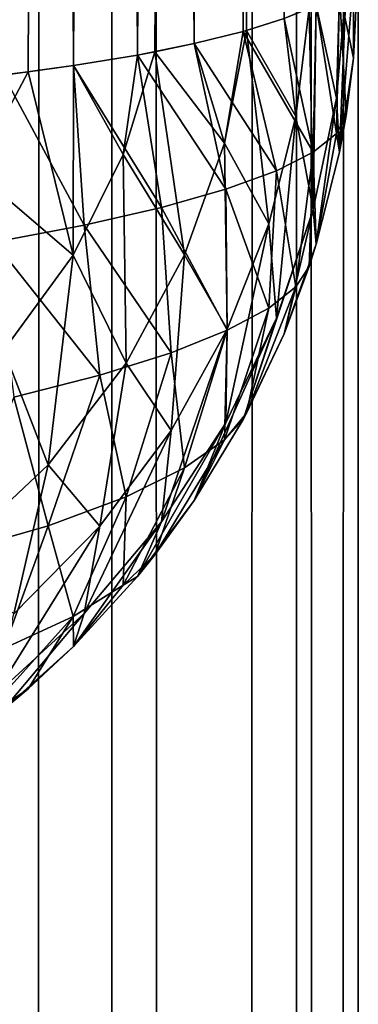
# Model space of a CAD drawing. Extents: x -265 to 265, y 0 to 1307.
# Tile 385 of 436: x 264.297 to 265, y 984.838 to 986.882. Entities that reach past the tile are written whole.
import ezdxf

# ---------------------------------------------------------------- set-up
doc = ezdxf.new("R2010")
doc.units = 0
doc.header["$LTSCALE"] = 65.185185
for name, color, linetype in [('134', 7, 'CONTINUOUS'), ('136', 7, 'CONTINUOUS'), ('137', 7, 'CONTINUOUS'), ('138', 7, 'CONTINUOUS'), ('142', 7, 'CONTINUOUS'), ('39', 7, 'CONTINUOUS'), ('40', 7, 'CONTINUOUS')]:
    doc.layers.add(name, color=color, linetype=linetype)

msp = doc.modelspace()

# ---------------------------------------------------------------- linework, layer by layer
at = {"layer": '134', "color": 7, "linetype": 'CONTINUOUS'}
for points in [[(264.2635, 986.7674, 24.5503), (264.4093, 986.7871, 24.4191), (264.2635, 1013.2325, 24.5503), (264.2635, 986.7674, 24.5503)], [(264.2635, 1013.2325, 24.5503), (264.4093, 986.7871, 24.4191), (264.3149, 1013.2261, 24.507), (264.2635, 1013.2325, 24.5503)], [(264.3149, 1013.2261, 24.507), (264.4093, 986.7871, 24.4191), (264.4093, 1013.2129, 24.4191), (264.3149, 1013.2261, 24.507)], [(264.4093, 986.7871, 24.4191), (264.5417, 986.8089, 24.274), (264.4093, 1013.2129, 24.4191), (264.4093, 986.7871, 24.4191)], [(264.4093, 1013.2129, 24.4191), (264.5417, 986.8089, 24.274), (264.5417, 1013.1911, 24.274), (264.4093, 1013.2129, 24.4191)], [(264.5417, 986.8089, 24.274), (264.6594, 986.8325, 24.1164), (264.5417, 1013.1911, 24.274), (264.5417, 986.8089, 24.274)], [(264.5417, 1013.1911, 24.274), (264.6594, 986.8325, 24.1164), (264.578, 1013.1843, 24.2288), (264.5417, 1013.1911, 24.274)], [(264.578, 1013.1843, 24.2288), (264.6594, 986.8325, 24.1164), (264.6594, 1013.1675, 24.1164), (264.578, 1013.1843, 24.2288)], [(264.6594, 986.8325, 24.1164), (264.7611, 986.8578, 23.9478), (264.6594, 1013.1675, 24.1164), (264.6594, 986.8325, 24.1164)], [(264.6594, 1013.1675, 24.1164), (264.7611, 986.8578, 23.9478), (264.7611, 1013.1422, 23.9478), (264.6594, 1013.1675, 24.1164)], [(264.7611, 986.8578, 23.9478), (264.8459, 986.8845, 23.7699), (264.7611, 1013.1422, 23.9478), (264.7611, 986.8578, 23.9478)]]:
    msp.add_3dface(points, dxfattribs=at)
at = {"layer": '136', "color": 7, "linetype": 'CONTINUOUS'}
for points in [[(264.4093, 1013.2129, 15.5809), (264.2635, 986.7675, 15.4497), (264.2635, 1013.2326, 15.4497), (264.4093, 1013.2129, 15.5809)], [(264.3149, 986.7739, 15.493), (264.2635, 986.7675, 15.4497), (264.4093, 1013.2129, 15.5809), (264.3149, 986.7739, 15.493)], [(264.4093, 986.7871, 15.5809), (264.3149, 986.7739, 15.493), (264.4093, 1013.2129, 15.5809), (264.4093, 986.7871, 15.5809)], [(264.5417, 1013.1911, 15.726), (264.4093, 986.7871, 15.5809), (264.4093, 1013.2129, 15.5809), (264.5417, 1013.1911, 15.726)], [(264.5417, 986.8089, 15.726), (264.4093, 986.7871, 15.5809), (264.5417, 1013.1911, 15.726), (264.5417, 986.8089, 15.726)], [(264.6594, 1013.1675, 15.8836), (264.5417, 986.8089, 15.726), (264.5417, 1013.1911, 15.726), (264.6594, 1013.1675, 15.8836)], [(264.578, 986.8157, 15.7712), (264.5417, 986.8089, 15.726), (264.6594, 1013.1675, 15.8836), (264.578, 986.8157, 15.7712)], [(264.6594, 986.8325, 15.8836), (264.578, 986.8157, 15.7712), (264.6594, 1013.1675, 15.8836), (264.6594, 986.8325, 15.8836)], [(264.7611, 1013.1422, 16.0522), (264.6594, 986.8325, 15.8836), (264.6594, 1013.1675, 15.8836), (264.7611, 1013.1422, 16.0522)], [(264.7611, 986.8578, 16.0522), (264.6594, 986.8325, 15.8836), (264.7611, 1013.1422, 16.0522), (264.7611, 986.8578, 16.0522)], [(264.8459, 1013.1155, 16.2301), (264.7611, 986.8578, 16.0522), (264.7611, 1013.1422, 16.0522), (264.8459, 1013.1155, 16.2301)], [(264.768, 986.8598, 16.0651), (264.7611, 986.8578, 16.0522), (264.8459, 1013.1155, 16.2301), (264.768, 986.8598, 16.0651)], [(264.8459, 986.8845, 16.2301), (264.768, 986.8598, 16.0651), (264.8459, 1013.1155, 16.2301), (264.8459, 986.8845, 16.2301)]]:
    msp.add_3dface(points, dxfattribs=at)
at = {"layer": '137', "color": 7, "linetype": 'CONTINUOUS'}
for points in [[(265, 987, 17), (265, 987, 23), (264.9902, 986.8027, 23.0296), (265, 987, 17)], [(264.9902, 986.8027, 16.9704), (265, 987, 17), (264.9902, 986.8027, 23.0296), (264.9902, 986.8027, 16.9704)], [(264.9611, 986.6073, 16.9411), (264.9902, 986.8027, 16.9704), (264.9611, 986.6073, 23.0589), (264.9611, 986.6073, 16.9411)], [(264.9611, 986.6073, 23.0589), (264.9902, 986.8027, 16.9704), (264.9747, 986.6831, 23.0475), (264.9611, 986.6073, 23.0589)], [(264.9747, 986.6831, 23.0475), (264.9902, 986.8027, 16.9704), (264.9902, 986.8027, 23.0296), (264.9747, 986.6831, 23.0475)], [(264.9128, 986.4158, 16.9124), (264.9611, 986.6073, 16.9411), (264.9128, 986.4158, 23.0876), (264.9128, 986.4158, 16.9124)], [(264.9128, 986.4158, 23.0876), (264.9611, 986.6073, 16.9411), (264.9611, 986.6073, 23.0589), (264.9128, 986.4158, 23.0876)], [(264.8459, 986.2301, 16.8845), (264.9128, 986.4158, 16.9124), (264.8459, 986.2301, 23.1155), (264.8459, 986.2301, 16.8845)], [(264.8459, 986.2301, 23.1155), (264.9128, 986.4158, 16.9124), (264.8982, 986.37, 23.0945), (264.8459, 986.2301, 23.1155)], [(264.8982, 986.37, 23.0945), (264.9128, 986.4158, 16.9124), (264.9128, 986.4158, 23.0876), (264.8982, 986.37, 23.0945)], [(264.7611, 986.0522, 16.8578), (264.8459, 986.2301, 16.8845), (264.7611, 986.0522, 23.1422), (264.7611, 986.0522, 16.8578)], [(264.7611, 986.0522, 23.1422), (264.8459, 986.2301, 16.8845), (264.768, 986.0651, 23.1402), (264.7611, 986.0522, 23.1422)], [(264.768, 986.0651, 23.1402), (264.8459, 986.2301, 16.8845), (264.8459, 986.2301, 23.1155), (264.768, 986.0651, 23.1402)], [(264.6594, 985.8836, 16.8325), (264.7611, 986.0522, 16.8578), (264.6594, 985.8836, 23.1675), (264.6594, 985.8836, 16.8325)], [(264.6594, 985.8836, 23.1675), (264.7611, 986.0522, 16.8578), (264.7611, 986.0522, 23.1422), (264.6594, 985.8836, 23.1675)], [(264.5417, 985.726, 16.8089), (264.6594, 985.8836, 16.8325), (264.5417, 985.726, 23.1911), (264.5417, 985.726, 16.8089)], [(264.5417, 985.726, 23.1911), (264.6594, 985.8836, 16.8325), (264.578, 985.7712, 23.1843), (264.5417, 985.726, 23.1911)], [(264.578, 985.7712, 23.1843), (264.6594, 985.8836, 16.8325), (264.6594, 985.8836, 23.1675), (264.578, 985.7712, 23.1843)], [(264.4093, 985.5809, 16.7871), (264.5417, 985.726, 16.8089), (264.4093, 985.5809, 23.2129), (264.4093, 985.5809, 16.7871)], [(264.4093, 985.5809, 23.2129), (264.5417, 985.726, 16.8089), (264.5417, 985.726, 23.1911), (264.4093, 985.5809, 23.2129)], [(264.2635, 985.4497, 16.7674), (264.4093, 985.5809, 16.7871), (264.2635, 985.4497, 23.2325), (264.2635, 985.4497, 16.7674)], [(264.2635, 985.4497, 23.2325), (264.4093, 985.5809, 16.7871), (264.3149, 985.493, 23.2261), (264.2635, 985.4497, 23.2325)], [(264.3149, 985.493, 23.2261), (264.4093, 985.5809, 16.7871), (264.4093, 985.5809, 23.2129), (264.3149, 985.493, 23.2261)]]:
    msp.add_3dface(points, dxfattribs=at)
at = {"layer": '138', "color": 7, "linetype": 'CONTINUOUS'}
for points in [[(264.9902, 986.9704, 16.8027), (265, 987, 17), (264.9902, 986.8027, 16.9704), (264.9902, 986.9704, 16.8027)], [(264.9747, 986.9525, 16.6831), (264.9902, 986.9704, 16.8027), (264.9611, 986.6073, 16.9411), (264.9747, 986.9525, 16.6831)], [(264.9902, 986.9704, 16.8027), (264.9902, 986.8027, 16.9704), (264.9611, 986.6073, 16.9411), (264.9902, 986.9704, 16.8027)], [(264.9128, 986.9124, 16.4158), (264.9611, 986.9411, 16.6073), (264.9548, 986.7194, 16.6457), (264.9128, 986.9124, 16.4158)], [(264.9611, 986.9411, 16.6073), (264.9747, 986.9525, 16.6831), (264.9548, 986.7194, 16.6457), (264.9611, 986.9411, 16.6073)], [(264.9747, 986.9525, 16.6831), (264.9611, 986.6073, 16.9411), (264.9548, 986.7194, 16.6457), (264.9747, 986.9525, 16.6831)], [(264.8459, 986.8845, 16.2301), (264.8982, 986.9055, 16.37), (264.8705, 986.6813, 16.3276), (264.8459, 986.8845, 16.2301)], [(264.8982, 986.9055, 16.37), (264.9067, 986.4884, 16.6074), (264.8705, 986.6813, 16.3276), (264.8982, 986.9055, 16.37)], [(264.8982, 986.9055, 16.37), (264.9128, 986.9124, 16.4158), (264.9067, 986.4884, 16.6074), (264.8982, 986.9055, 16.37)], [(264.9128, 986.9124, 16.4158), (264.9548, 986.7194, 16.6457), (264.9067, 986.4884, 16.6074), (264.9128, 986.9124, 16.4158)], [(264.768, 986.8598, 16.0651), (264.8459, 986.8845, 16.2301), (264.8705, 986.6813, 16.3276), (264.768, 986.8598, 16.0651)], [(264.7611, 986.8578, 16.0522), (264.768, 986.8598, 16.0651), (264.7222, 986.6257, 16.0098), (264.7611, 986.8578, 16.0522)], [(264.768, 986.8598, 16.0651), (264.8141, 986.4584, 16.2832), (264.7222, 986.6257, 16.0098), (264.768, 986.8598, 16.0651)], [(264.768, 986.8598, 16.0651), (264.8705, 986.6813, 16.3276), (264.8141, 986.4584, 16.2832), (264.768, 986.8598, 16.0651)], [(264.6594, 986.8325, 15.8836), (264.7611, 986.8578, 16.0522), (264.7222, 986.6257, 16.0098), (264.6594, 986.8325, 15.8836)], [(264.578, 986.8157, 15.7712), (264.6594, 986.8325, 15.8836), (264.7222, 986.6257, 16.0098), (264.578, 986.8157, 15.7712)], [(264.4093, 986.7871, 15.5809), (264.5417, 986.8089, 15.726), (264.5121, 986.602, 15.7082), (264.4093, 986.7871, 15.5809)], [(264.5417, 986.8089, 15.726), (264.578, 986.8157, 15.7712), (264.5121, 986.602, 15.7082), (264.5417, 986.8089, 15.726)], [(264.578, 986.8157, 15.7712), (264.6397, 986.3938, 15.9516), (264.5121, 986.602, 15.7082), (264.578, 986.8157, 15.7712)], [(264.578, 986.8157, 15.7712), (264.7222, 986.6257, 16.0098), (264.6397, 986.3938, 15.9516), (264.578, 986.8157, 15.7712)], [(264.3149, 986.7739, 15.493), (264.4093, 986.7871, 15.5809), (264.4082, 986.3936, 15.6427), (264.3149, 986.7739, 15.493)], [(264.4093, 986.7871, 15.5809), (264.5121, 986.602, 15.7082), (264.4082, 986.3936, 15.6427), (264.4093, 986.7871, 15.5809)], [(264.2635, 986.7675, 15.4497), (264.3149, 986.7739, 15.493), (264.205, 986.5673, 15.417), (264.2635, 986.7675, 15.4497)], [(264.3149, 986.7739, 15.493), (264.4082, 986.3936, 15.6427), (264.205, 986.5673, 15.417), (264.3149, 986.7739, 15.493)], [(264.9548, 986.7194, 16.6457), (264.9128, 986.4158, 16.9124), (264.9067, 986.4884, 16.6074), (264.9548, 986.7194, 16.6457)], [(264.9611, 986.6073, 16.9411), (264.9128, 986.4158, 16.9124), (264.9548, 986.7194, 16.6457), (264.9611, 986.6073, 16.9411)], [(264.8705, 986.6813, 16.3276), (264.8301, 986.2625, 16.5687), (264.8141, 986.4584, 16.2832), (264.8705, 986.6813, 16.3276)], [(264.9067, 986.4884, 16.6074), (264.8301, 986.2625, 16.5687), (264.8705, 986.6813, 16.3276), (264.9067, 986.4884, 16.6074)], [(264.7222, 986.6257, 16.0098), (264.728, 986.2399, 16.2373), (264.6397, 986.3938, 15.9516), (264.7222, 986.6257, 16.0098)], [(264.8141, 986.4584, 16.2832), (264.728, 986.2399, 16.2373), (264.7222, 986.6257, 16.0098), (264.8141, 986.4584, 16.2832)], [(264.5121, 986.602, 15.7082), (264.5184, 986.1692, 15.8915), (264.4082, 986.3936, 15.6427), (264.5121, 986.602, 15.7082)], [(264.6397, 986.3938, 15.9516), (264.5184, 986.1692, 15.8915), (264.5121, 986.602, 15.7082), (264.6397, 986.3938, 15.9516)], [(264.4082, 986.3936, 15.6427), (264.2643, 986.1958, 15.5768), (264.205, 986.5673, 15.417), (264.4082, 986.3936, 15.6427)], [(264.8459, 986.2301, 16.8845), (264.7611, 986.0522, 16.8578), (264.9067, 986.4884, 16.6074), (264.8459, 986.2301, 16.8845)], [(264.9067, 986.4884, 16.6074), (264.7611, 986.0522, 16.8578), (264.8301, 986.2625, 16.5687), (264.9067, 986.4884, 16.6074)], [(264.9128, 986.4158, 16.9124), (264.8459, 986.2301, 16.8845), (264.9067, 986.4884, 16.6074), (264.9128, 986.4158, 16.9124)], [(264.8301, 986.2625, 16.5687), (264.7251, 986.045, 16.5301), (264.8141, 986.4584, 16.2832), (264.8301, 986.2625, 16.5687)], [(264.8141, 986.4584, 16.2832), (264.7251, 986.045, 16.5301), (264.728, 986.2399, 16.2373), (264.8141, 986.4584, 16.2832)], [(264.4082, 986.3936, 15.6427), (264.3566, 985.9576, 15.8311), (264.2643, 986.1958, 15.5768), (264.4082, 986.3936, 15.6427)], [(264.5184, 986.1692, 15.8915), (264.3566, 985.9576, 15.8311), (264.4082, 986.3936, 15.6427), (264.5184, 986.1692, 15.8915)], [(264.6397, 986.3938, 15.9516), (264.6114, 986.0293, 16.1906), (264.5184, 986.1692, 15.8915), (264.6397, 986.3938, 15.9516)], [(264.728, 986.2399, 16.2373), (264.6114, 986.0293, 16.1906), (264.6397, 986.3938, 15.9516), (264.728, 986.2399, 16.2373)], [(264.7611, 986.0522, 16.8578), (264.6594, 985.8836, 16.8325), (264.8301, 986.2625, 16.5687), (264.7611, 986.0522, 16.8578)], [(264.8301, 986.2625, 16.5687), (264.6594, 985.8836, 16.8325), (264.7251, 986.045, 16.5301), (264.8301, 986.2625, 16.5687)], [(264.7251, 986.045, 16.5301), (264.592, 985.8394, 16.4921), (264.728, 986.2399, 16.2373), (264.7251, 986.045, 16.5301)], [(264.728, 986.2399, 16.2373), (264.592, 985.8394, 16.4921), (264.6114, 986.0293, 16.1906), (264.728, 986.2399, 16.2373)], [(264.3566, 985.9576, 15.8311), (264.1535, 985.7664, 15.7728), (264.2643, 986.1958, 15.5768), (264.3566, 985.9576, 15.8311)], [(264.5184, 986.1692, 15.8915), (264.4638, 985.8308, 16.1439), (264.3566, 985.9576, 15.8311), (264.5184, 986.1692, 15.8915)], [(264.6114, 986.0293, 16.1906), (264.4638, 985.8308, 16.1439), (264.5184, 986.1692, 15.8915), (264.6114, 986.0293, 16.1906)], [(264.6594, 985.8836, 16.8325), (264.5417, 985.726, 16.8089), (264.7251, 986.045, 16.5301), (264.6594, 985.8836, 16.8325)], [(264.7251, 986.045, 16.5301), (264.5417, 985.726, 16.8089), (264.592, 985.8394, 16.4921), (264.7251, 986.045, 16.5301)], [(264.592, 985.8394, 16.4921), (264.4315, 985.6491, 16.4554), (264.6114, 986.0293, 16.1906), (264.592, 985.8394, 16.4921)], [(264.6114, 986.0293, 16.1906), (264.4315, 985.6491, 16.4554), (264.4638, 985.8308, 16.1439), (264.6114, 986.0293, 16.1906)], [(264.3566, 985.9576, 15.8311), (264.285, 985.6486, 16.0984), (264.1535, 985.7664, 15.7728), (264.3566, 985.9576, 15.8311)], [(264.4638, 985.8308, 16.1439), (264.285, 985.6486, 16.0984), (264.3566, 985.9576, 15.8311), (264.4638, 985.8308, 16.1439)], [(264.5417, 985.726, 16.8089), (264.4093, 985.5809, 16.7871), (264.592, 985.8394, 16.4921), (264.5417, 985.726, 16.8089)], [(264.592, 985.8394, 16.4921), (264.4093, 985.5809, 16.7871), (264.4315, 985.6491, 16.4554), (264.592, 985.8394, 16.4921)], [(264.4315, 985.6491, 16.4554), (264.2443, 985.4779, 16.4206), (264.4638, 985.8308, 16.1439), (264.4315, 985.6491, 16.4554)], [(264.4638, 985.8308, 16.1439), (264.2443, 985.4779, 16.4206), (264.285, 985.6486, 16.0984), (264.4638, 985.8308, 16.1439)], [(264.4315, 985.6491, 16.4554), (264.2635, 985.4497, 16.7674), (264.2443, 985.4779, 16.4206), (264.4315, 985.6491, 16.4554)], [(264.4093, 985.5809, 16.7871), (264.2635, 985.4497, 16.7674), (264.4315, 985.6491, 16.4554), (264.4093, 985.5809, 16.7871)]]:
    msp.add_3dface(points, dxfattribs=at)
at = {"layer": '142', "color": 7, "linetype": 'CONTINUOUS'}
for points in [[(264.9902, 986.8027, 23.0296), (265, 987, 23), (264.9902, 986.9704, 23.1973), (264.9902, 986.8027, 23.0296)], [(264.9902, 986.8027, 23.0296), (264.9902, 986.9704, 23.1973), (264.9611, 986.9411, 23.3927), (264.9902, 986.8027, 23.0296)], [(264.9611, 986.9411, 23.3927), (264.9128, 986.9124, 23.5842), (264.9548, 986.6457, 23.2806), (264.9611, 986.9411, 23.3927)], [(264.9747, 986.6831, 23.0475), (264.9611, 986.9411, 23.3927), (264.9548, 986.6457, 23.2806), (264.9747, 986.6831, 23.0475)], [(264.9747, 986.6831, 23.0475), (264.9902, 986.8027, 23.0296), (264.9611, 986.9411, 23.3927), (264.9747, 986.6831, 23.0475)], [(264.9128, 986.9124, 23.5842), (264.8459, 986.8845, 23.7699), (264.9067, 986.6074, 23.5116), (264.9128, 986.9124, 23.5842)], [(264.9548, 986.6457, 23.2806), (264.9128, 986.9124, 23.5842), (264.9067, 986.6074, 23.5116), (264.9548, 986.6457, 23.2806)], [(264.8459, 986.8845, 23.7699), (264.7611, 986.8578, 23.9478), (264.9067, 986.6074, 23.5116), (264.8459, 986.8845, 23.7699)], [(264.7611, 986.8578, 23.9478), (264.6594, 986.8325, 24.1164), (264.8301, 986.5687, 23.7375), (264.7611, 986.8578, 23.9478)], [(264.9067, 986.6074, 23.5116), (264.7611, 986.8578, 23.9478), (264.8301, 986.5687, 23.7375), (264.9067, 986.6074, 23.5116)], [(264.6594, 986.8325, 24.1164), (264.5417, 986.8089, 24.274), (264.7251, 986.5301, 23.955), (264.6594, 986.8325, 24.1164)], [(264.8301, 986.5687, 23.7375), (264.6594, 986.8325, 24.1164), (264.7251, 986.5301, 23.955), (264.8301, 986.5687, 23.7375)], [(264.5417, 986.8089, 24.274), (264.4093, 986.7871, 24.4191), (264.592, 986.4921, 24.1606), (264.5417, 986.8089, 24.274)], [(264.7251, 986.5301, 23.955), (264.5417, 986.8089, 24.274), (264.592, 986.4921, 24.1606), (264.7251, 986.5301, 23.955)], [(264.4093, 986.7871, 24.4191), (264.2635, 986.7674, 24.5503), (264.4315, 986.4554, 24.3509), (264.4093, 986.7871, 24.4191)], [(264.592, 986.4921, 24.1606), (264.4093, 986.7871, 24.4191), (264.4315, 986.4554, 24.3509), (264.592, 986.4921, 24.1606)], [(264.4315, 986.4554, 24.3509), (264.2635, 986.7674, 24.5503), (264.2443, 986.4206, 24.5221), (264.4315, 986.4554, 24.3509)], [(264.9611, 986.6073, 23.0589), (264.9747, 986.6831, 23.0475), (264.9548, 986.6457, 23.2806), (264.9611, 986.6073, 23.0589)], [(264.9128, 986.4158, 23.0876), (264.9548, 986.6457, 23.2806), (264.9067, 986.6074, 23.5116), (264.9128, 986.4158, 23.0876)], [(264.9128, 986.4158, 23.0876), (264.9611, 986.6073, 23.0589), (264.9548, 986.6457, 23.2806), (264.9128, 986.4158, 23.0876)], [(264.9067, 986.6074, 23.5116), (264.8301, 986.5687, 23.7375), (264.8705, 986.3276, 23.3187), (264.9067, 986.6074, 23.5116)], [(264.8982, 986.37, 23.0945), (264.9067, 986.6074, 23.5116), (264.8705, 986.3276, 23.3187), (264.8982, 986.37, 23.0945)], [(264.8982, 986.37, 23.0945), (264.9128, 986.4158, 23.0876), (264.9067, 986.6074, 23.5116), (264.8982, 986.37, 23.0945)], [(264.8301, 986.5687, 23.7375), (264.7251, 986.5301, 23.955), (264.8141, 986.2832, 23.5416), (264.8301, 986.5687, 23.7375)], [(264.8705, 986.3276, 23.3187), (264.8301, 986.5687, 23.7375), (264.8141, 986.2832, 23.5416), (264.8705, 986.3276, 23.3187)], [(264.7251, 986.5301, 23.955), (264.592, 986.4921, 24.1606), (264.728, 986.2373, 23.7601), (264.7251, 986.5301, 23.955)], [(264.8141, 986.2832, 23.5416), (264.7251, 986.5301, 23.955), (264.728, 986.2373, 23.7601), (264.8141, 986.2832, 23.5416)], [(264.592, 986.4921, 24.1606), (264.4315, 986.4554, 24.3509), (264.6114, 986.1906, 23.9707), (264.592, 986.4921, 24.1606)], [(264.728, 986.2373, 23.7601), (264.592, 986.4921, 24.1606), (264.6114, 986.1906, 23.9707), (264.728, 986.2373, 23.7601)], [(264.4315, 986.4554, 24.3509), (264.2443, 986.4206, 24.5221), (264.4638, 986.1439, 24.1692), (264.4315, 986.4554, 24.3509)], [(264.6114, 986.1906, 23.9707), (264.4315, 986.4554, 24.3509), (264.4638, 986.1439, 24.1692), (264.6114, 986.1906, 23.9707)], [(264.4638, 986.1439, 24.1692), (264.2443, 986.4206, 24.5221), (264.285, 986.0984, 24.3514), (264.4638, 986.1439, 24.1692)], [(264.8459, 986.2301, 23.1155), (264.8982, 986.37, 23.0945), (264.8705, 986.3276, 23.3187), (264.8459, 986.2301, 23.1155)], [(264.768, 986.0651, 23.1402), (264.8459, 986.2301, 23.1155), (264.8705, 986.3276, 23.3187), (264.768, 986.0651, 23.1402)], [(264.768, 986.0651, 23.1402), (264.8705, 986.3276, 23.3187), (264.8141, 986.2832, 23.5416), (264.768, 986.0651, 23.1402)], [(264.768, 986.0651, 23.1402), (264.8141, 986.2832, 23.5416), (264.7222, 986.0098, 23.3743), (264.768, 986.0651, 23.1402)], [(264.8141, 986.2832, 23.5416), (264.728, 986.2373, 23.7601), (264.7222, 986.0098, 23.3743), (264.8141, 986.2832, 23.5416)], [(264.728, 986.2373, 23.7601), (264.6114, 986.1906, 23.9707), (264.6397, 985.9516, 23.6062), (264.728, 986.2373, 23.7601)], [(264.7222, 986.0098, 23.3743), (264.728, 986.2373, 23.7601), (264.6397, 985.9516, 23.6062), (264.7222, 986.0098, 23.3743)], [(264.6114, 986.1906, 23.9707), (264.4638, 986.1439, 24.1692), (264.5184, 985.8915, 23.8308), (264.6114, 986.1906, 23.9707)], [(264.6397, 985.9516, 23.6062), (264.6114, 986.1906, 23.9707), (264.5184, 985.8915, 23.8308), (264.6397, 985.9516, 23.6062)], [(264.4638, 986.1439, 24.1692), (264.285, 986.0984, 24.3514), (264.3566, 985.8311, 24.0424), (264.4638, 986.1439, 24.1692)], [(264.5184, 985.8915, 23.8308), (264.4638, 986.1439, 24.1692), (264.3566, 985.8311, 24.0424), (264.5184, 985.8915, 23.8308)], [(264.3566, 985.8311, 24.0424), (264.285, 986.0984, 24.3514), (264.1535, 985.7728, 24.2336), (264.3566, 985.8311, 24.0424)], [(264.7611, 986.0522, 23.1422), (264.768, 986.0651, 23.1402), (264.7222, 986.0098, 23.3743), (264.7611, 986.0522, 23.1422)], [(264.6594, 985.8836, 23.1675), (264.7611, 986.0522, 23.1422), (264.7222, 986.0098, 23.3743), (264.6594, 985.8836, 23.1675)], [(264.578, 985.7712, 23.1843), (264.6594, 985.8836, 23.1675), (264.7222, 986.0098, 23.3743), (264.578, 985.7712, 23.1843)], [(264.578, 985.7712, 23.1843), (264.7222, 986.0098, 23.3743), (264.6397, 985.9516, 23.6062), (264.578, 985.7712, 23.1843)], [(264.578, 985.7712, 23.1843), (264.6397, 985.9516, 23.6062), (264.5121, 985.7082, 23.398), (264.578, 985.7712, 23.1843)], [(264.6397, 985.9516, 23.6062), (264.5184, 985.8915, 23.8308), (264.5121, 985.7082, 23.398), (264.6397, 985.9516, 23.6062)], [(264.5184, 985.8915, 23.8308), (264.3566, 985.8311, 24.0424), (264.4082, 985.6427, 23.6064), (264.5184, 985.8915, 23.8308)], [(264.5121, 985.7082, 23.398), (264.5184, 985.8915, 23.8308), (264.4082, 985.6427, 23.6064), (264.5121, 985.7082, 23.398)], [(264.3566, 985.8311, 24.0424), (264.1535, 985.7728, 24.2336), (264.2643, 985.5768, 23.8042), (264.3566, 985.8311, 24.0424)], [(264.4082, 985.6427, 23.6064), (264.3566, 985.8311, 24.0424), (264.2643, 985.5768, 23.8042), (264.4082, 985.6427, 23.6064)], [(264.5417, 985.726, 23.1911), (264.578, 985.7712, 23.1843), (264.5121, 985.7082, 23.398), (264.5417, 985.726, 23.1911)], [(264.4093, 985.5809, 23.2129), (264.5417, 985.726, 23.1911), (264.5121, 985.7082, 23.398), (264.4093, 985.5809, 23.2129)], [(264.4093, 985.5809, 23.2129), (264.5121, 985.7082, 23.398), (264.4082, 985.6427, 23.6064), (264.4093, 985.5809, 23.2129)], [(264.3149, 985.493, 23.2261), (264.4082, 985.6427, 23.6064), (264.205, 985.417, 23.4327), (264.3149, 985.493, 23.2261)], [(264.4082, 985.6427, 23.6064), (264.2643, 985.5768, 23.8042), (264.205, 985.417, 23.4327), (264.4082, 985.6427, 23.6064)], [(264.3149, 985.493, 23.2261), (264.4093, 985.5809, 23.2129), (264.4082, 985.6427, 23.6064), (264.3149, 985.493, 23.2261)], [(264.2635, 985.4497, 23.2325), (264.3149, 985.493, 23.2261), (264.205, 985.417, 23.4327), (264.2635, 985.4497, 23.2325)]]:
    msp.add_3dface(points, dxfattribs=at)
at = {"layer": '39', "color": 7, "linetype": 'CONTINUOUS'}
for points in [[(263.8582, 1, 5.7403), (264.4889, 1, 3.8823), (263.8582, 1299, 5.7403), (263.8582, 1, 5.7403)], [(263.8582, 1299, 5.7403), (264.4889, 1, 3.8823), (264.4889, 1299, 3.8823), (263.8582, 1299, 5.7403)], [(264.4889, 1, 3.8823), (264.8717, 1, 1.9579), (264.4889, 1299, 3.8823), (264.4889, 1, 3.8823)], [(264.4889, 1299, 3.8823), (264.8717, 1, 1.9579), (264.8717, 1299, 1.9579), (264.4889, 1299, 3.8823)], [(264.8717, 1, 1.9579), (265, 1), (264.8717, 1299, 1.9579), (264.8717, 1, 1.9579)], [(264.8717, 1299, 1.9579), (265, 1), (265, 1299), (264.8717, 1299, 1.9579)]]:
    msp.add_3dface(points, dxfattribs=at)
at = {"layer": '40', "color": 7, "linetype": 'CONTINUOUS'}
for points in [[(264.4889, 1, -3.8823), (263.8582, 1, -5.7403), (264.4889, 1299, -3.8823), (264.4889, 1, -3.8823)], [(264.4889, 1299, -3.8823), (263.8582, 1, -5.7403), (263.8582, 1299, -5.7403), (264.4889, 1299, -3.8823)], [(264.8717, 1, -1.9579), (264.4889, 1, -3.8823), (264.8717, 1299, -1.9579), (264.8717, 1, -1.9579)], [(264.8717, 1299, -1.9579), (264.4889, 1, -3.8823), (264.4889, 1299, -3.8823), (264.8717, 1299, -1.9579)], [(265, 1299), (265, 1), (264.8717, 1, -1.9579), (265, 1299)], [(265, 1299), (264.8717, 1, -1.9579), (264.8717, 1299, -1.9579), (265, 1299)]]:
    msp.add_3dface(points, dxfattribs=at)

doc.saveas('drawing.dxf')
